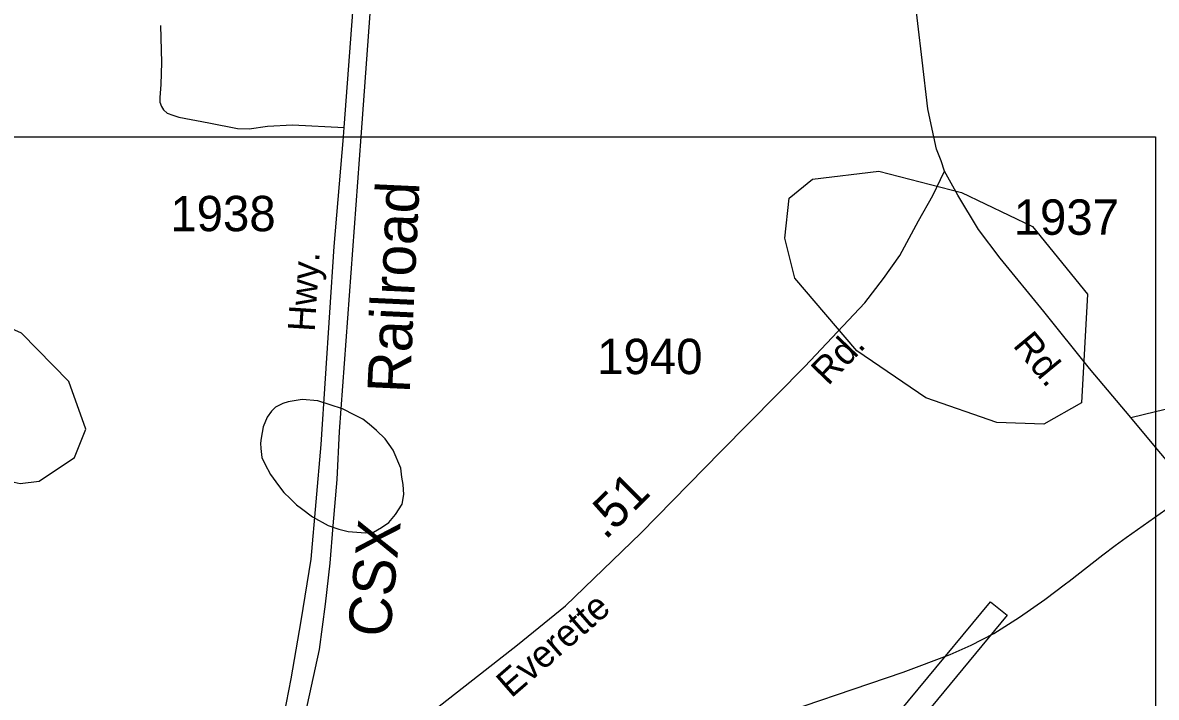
# Model space of a CAD drawing. Extents: x 2206922 to 2357709, y 510027 to 673830.
# Drawn here: x 2285056 to 2289057, y 538273 to 540656 of the extents above; entities that cross this region are included whole.
import ezdxf

# ---------------------------------------------------------------- set-up
doc = ezdxf.new("R2010")
doc.units = 0
for name, color, linetype in [('Exist Aviation Commercial or Municipal Perimeter Paved', 7, 'Continuous'), ('Exist Hydrographic Misc Water Feature', 7, 'Continuous'), ('Exist Hydrographic Pond Under 1500 Sq Ft', 7, 'Continuous'), ('Exist Railroad Mainline', 7, 'Continuous'), ('Exist Railroad Mainline Label', 7, 'Continuous'), ('Exist Road Non-System Type 51', 7, 'Continuous'), ('Exist Road Secondary Mileage Hundredths English Label', 7, 'Continuous'), ('Exist Road Secondary Type 51 Attributed', 7, 'Continuous'), ('Exist Road Secondary Type 51 Label', 7, 'Continuous'), ('Exist Road Secondary Type 51 Number Label', 7, 'Continuous'), ('Map Preparation Inset Cut Line', 7, 'Continuous')]:
    doc.layers.add(name, color=color, linetype=linetype)

msp = doc.modelspace()

# ---------------------------------------------------------------- linework, layer by layer
at = {"layer": 'Exist Aviation Commercial or Municipal Perimeter Paved'}
msp.add_lwpolyline([(2286478.6, 536077.2), (2286416.2, 536124.6), (2286902.3, 536716.8), (2286682.6, 536898.7), (2286637.2, 536838.3), (2286526.5, 536937.3), (2286656.8, 537094.4), (2286761.7, 537001.3), (2286722.1, 536943.1), (2286939.7, 536759.2), (2288471.6, 538610.6), (2288530, 538563.1), (2286478.6, 536077.2)], dxfattribs=at)
at = {"layer": 'Exist Hydrographic Misc Water Feature'}
for p, q in [((2288737, 538673.8), (2288749.9, 538684)), ((2287599, 538170.4), (2288163.1, 538361.7))]:
    msp.add_line(p, q, dxfattribs=at)
for points in [[(2286134.3, 538880.5), (2286172, 538867.1), (2286204.4, 538859), (2286265.9, 538853.8), (2286294.4, 538856), (2286322.1, 538872.5), (2286348.2, 538890.5), (2286371.5, 538919), (2286395.5, 538955.2), (2286401.1, 538989.2), (2286399, 539025.2), (2286394.3, 539051), (2286390, 539082.9), (2286363.5, 539146.5), (2286335.2, 539186.4), (2286304.9, 539216.1), (2286278.9, 539237.9), (2286256.3, 539255.5), (2286228.4, 539269.4), (2286184.3, 539292.7), (2286097.8, 539319.9), (2286041.8, 539325.5), (2285992.4, 539317.1), (2285974.3, 539310.9), (2285948.5, 539298.6), (2285934.4, 539284.5), (2285918.8, 539262.6), (2285904.8, 539228.1), (2285897.5, 539188.3), (2285895.2, 539170.4), (2285895.6, 539152.1), (2285900.1, 539120.2), (2285910.2, 539098.4), (2285930.5, 539060.4), (2285958.8, 539020.9), (2285977.4, 538997), (2285999.4, 538975.5), (2286021.5, 538953.5), (2286039.8, 538939.8), (2286078.1, 538910.1), (2286134.3, 538880.5)], [(2288912.3, 538809), (2288951.1, 538837.9), (2289210.1, 539021.9), (2289240.2, 539042)], [(2288912.3, 538809), (2288951.1, 538837.9), (2289210.1, 539021.9), (2289240.2, 539042)], [(2288749.9, 538684), (2288867.8, 538776.2), (2288912.3, 538809)], [(2288749.9, 538684), (2288867.8, 538776.2), (2288912.3, 538809)], [(2288360.9, 538438.1), (2288404, 538456.9), (2288483, 538498.9), (2288574, 538556.2), (2288664, 538618.9), (2288737, 538673.8)], [(2288360.9, 538438.1), (2288404, 538456.9), (2288483, 538498.9), (2288574, 538556.2), (2288664, 538618.9), (2288737, 538673.8)], [(2288163.1, 538361.7), (2288329, 538424.1), (2288360.9, 538438.1)], [(2288163.1, 538361.7), (2288329, 538424.1), (2288360.9, 538438.1)]]:
    msp.add_lwpolyline(points, dxfattribs=at)
at = {"layer": 'Exist Hydrographic Pond Under 1500 Sq Ft'}
for points in [[(2288494, 539244.2), (2288243, 539331.3), (2288000.1, 539496.9), (2287781.1, 539753.8), (2287746, 539895.5), (2287761, 540036.2), (2287844, 540103.4), (2288077, 540131.5), (2288368.9, 540056.7), (2288619.9, 539936.9), (2288813.9, 539696.9), (2288793, 539313.6), (2288659.9, 539237.6), (2288494, 539244.2)], [(2285046.9, 539028.4), (2285114, 539036.9), (2285238, 539119.7), (2285279, 539220.4), (2285218.9, 539388.9), (2285051, 539559.6), (2284866.9, 539642), (2284709, 539632.1), (2284584.9, 539549.3), (2284576.9, 539421.5), (2284662, 539265.7), (2284762.9, 539126), (2284897, 539060.9), (2285046.9, 539028.4)]]:
    msp.add_lwpolyline(points, dxfattribs=at)
at = {"layer": 'Exist Railroad Mainline'}
msp.add_lwpolyline([(2286580.7, 544537.9), (2286389.1, 542174.9), (2286249, 540252.9), (2286173.2, 539212.7), (2286164.8, 539042.7), (2286150.3, 538878.7), (2286139.6, 538746.5), (2286122.9, 538602.5), (2286102.5, 538442.4), (2286060.2, 538248.1), (2286027.6, 538099.8), (2285996.8, 537977.7), (2285970.5, 537863.7)], dxfattribs=at)
at = {"layer": 'Exist Road Non-System Type 51'}
msp.add_line((2288966.8, 539261.7), (2289054.2, 539282.9), dxfattribs=at)
for points in [[(2285542, 540646), (2285545.8, 540515.3), (2285542.6, 540438.3), (2285539.4, 540391.8), (2285540, 540376.1), (2285545.8, 540359.7), (2285552.3, 540349), (2285565, 540337.2), (2285585.1, 540329.3), (2285606.7, 540322.8), (2285712.5, 540302), (2285813.5, 540282.7), (2285855.1, 540281.1), (2285919.2, 540290.7), (2286007.4, 540295.5), (2286190.1, 540285.9)], [(2289054.2, 539282.9), (2289132.5, 539302), (2289374.5, 539362.9), (2289720.7, 539451.1), (2289985.2, 539518.5), (2290142.3, 539560.2), (2290244.9, 539590.7), (2290337.9, 539608.3), (2290467.7, 539608.3), (2290660.1, 539614.7), (2290846, 539624.4), (2290980.7, 539633.5)]]:
    msp.add_lwpolyline(points, dxfattribs=at)
at = {"layer": 'Exist Road Secondary Type 51 Attributed'}
for points in [[(2285885.9, 537843.6), (2285892, 537864.5), (2285940.5, 538047.1), (2285969.8, 538169.2), (2286002.8, 538338.3), (2286038.4, 538543.1), (2286074, 538760.6), (2286109.7, 539166.2), (2286154.9, 539866.2), (2286187.4, 540252.9), (2286190.1, 540285.9), (2286228.6, 540803.9), (2286297.5, 541706.9), (2286364.9, 542581.7)], [(2288309.3, 540132.3), (2288297.4, 540168), (2288281.3, 540209.7), (2288271.5, 540252.9), (2288265.3, 540280.3), (2288250.9, 540352.5), (2288230, 540524.1), (2288185.2, 540913.8)], [(2286444.4, 538177.7), (2286617.5, 538314.1), (2286801.8, 538458.4), (2286971.8, 538596.3), (2287237.9, 538852.8), (2287520, 539141.6), (2287816.2, 539441.9), (2288028.1, 539666.1), (2288093.8, 539752.7), (2288151.5, 539834.4), (2288217.2, 539956.3), (2288268.2, 540045.9), (2288309.3, 540132.3)], [(2289690.7, 538365.1), (2289646.7, 538422), (2289589.9, 538491.6), (2289503.8, 538599.8), (2289390.1, 538741), (2289254.5, 538913.3), (2289155.6, 539036.2), (2289054.2, 539157.3), (2288966.8, 539261.7), (2288821.5, 539435.1), (2288659.6, 539635.6), (2288505.7, 539824.8), (2288428.8, 539925.9), (2288356.2, 540046.8), (2288309.3, 540132.3)]]:
    msp.add_lwpolyline(points, dxfattribs=at)
at = {"layer": 'Map Preparation Inset Cut Line'}
for p, q in [((2286187.4, 540252.9), (2286249, 540252.9)), ((2289054.2, 539282.9), (2289054.2, 539157.3))]:
    msp.add_line(p, q, dxfattribs=at)
msp.add_lwpolyline([(2282834.5, 540252.9), (2289054.2, 540252.9), (2289054.2, 521583.5), (2268884.2, 521583.5)], dxfattribs=at)

# ---------------------------------------------------------------- texts
at = {"layer": 'Exist Railroad Mainline Label'}
for s, rotation, p in [('Railroad', 87.337, (2286421.7, 539345.5)), ('CSX', 84.6076, (2286351.5, 538481.9))]:
    msp.add_text(s, height=150, rotation=rotation, dxfattribs=at).set_placement(p)
at = {"layer": 'Exist Road Secondary Mileage Hundredths English Label'}
msp.add_text('.51', height=125, rotation=44.9166, dxfattribs=at).set_placement((2287112.2, 538826.5))
at = {"layer": 'Exist Road Secondary Type 51 Label'}
for s, rotation, p in [('Hwy.', 86.3054, (2286086, 539563.1)), ('Rd.', 46.0758, (2287898.2, 539371.3)), ('Rd.', 309.5913, (2288547.9, 539515.1)), ('Everette', 41.0968, (2286780, 538268.2))]:
    msp.add_text(s, height=95, rotation=rotation, dxfattribs=at).set_placement(p)
at = {"layer": 'Exist Road Secondary Type 51 Number Label'}
for s, p in [('1938', (2285576.7, 539919.6)), ('1937', (2288553.5, 539907)), ('1940', (2287083.4, 539414.7))]:
    msp.add_text(s, height=125, dxfattribs=at).set_placement(p)

doc.saveas('drawing.dxf')
